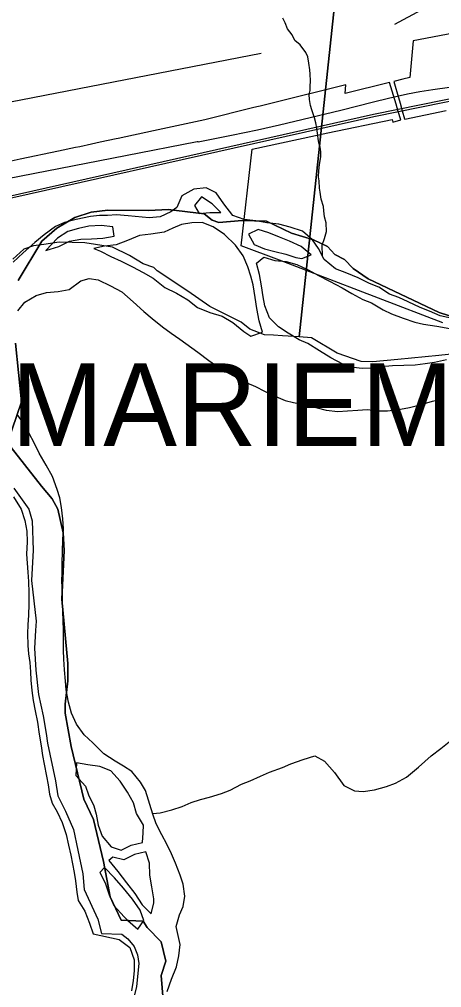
# Model space of a CAD drawing. Extents: x 0 to 34, y 0 to 22.
# Drawn here: x 3.579 to 3.821, y 17.586 to 18.14 of the extents above; entities that cross this region are included whole.
import ezdxf

# ---------------------------------------------------------------- set-up
doc = ezdxf.new("R2010")
doc.units = 0
for name, color, linetype in [('GM_X_City_Street', 7, 'Continuous'), ('GM_X_Corporation', 7, 'Continuous'), ('GM_X_Corporation_Text', 7, 'Continuous'), ('GM_X_Major_River', 7, 'Continuous'), ('GM_X_Minor_River', 7, 'Continuous'), ('GM_X_Rail_Line', 7, 'Continuous'), ('GM_X_Section', 7, 'Continuous')]:
    doc.layers.add(name, color=color, linetype=linetype)

msp = doc.modelspace()

# ---------------------------------------------------------------- linework, layer by layer
at = {"layer": 'GM_X_City_Street'}
for points in [[(3.7942, 18.13733), (3.80954, 18.1456), (3.82069, 18.15161), (3.82338, 18.15307), (3.85628, 18.17424), (3.85937, 18.17633), (3.88054, 18.19064), (3.90111, 18.20314), (3.92124, 18.2126), (3.93507, 18.21847), (3.94057, 18.22037), (3.95216, 18.22278), (3.95468, 18.2233)], [(3.535, 18.11062), (3.54846, 18.09632), (3.55127, 18.09448), (3.55465, 18.09277), (3.55752, 18.09149), (3.5601, 18.09076), (3.56281, 18.09064), (3.564, 18.09075), (3.56944, 18.09188), (3.57293, 18.09256), (3.57395, 18.09276), (3.71768, 18.12064)]]:
    msp.add_lwpolyline(points, dxfattribs=at)
at = {"layer": 'GM_X_Corporation'}
for points in [[(3.82784, 18.13217), (3.80468, 18.12775), (3.80281, 18.10685), (3.79874, 18.10583), (3.79355, 18.10453), (3.79434, 18.10181), (3.79566, 18.09727), (3.79717, 18.09208), (3.79844, 18.08771), (3.79981, 18.08302), (3.79985, 18.0829), (3.82356, 18.08791)], [(3.8216, 17.96622), (3.748, 17.99457), (3.72804, 18.00206), (3.70626, 18.01044), (3.71242, 18.06579), (3.7559, 18.07499), (3.7926, 18.08274), (3.79296, 18.08117), (3.79761, 18.08244), (3.79758, 18.08254), (3.79619, 18.08722), (3.7949, 18.09155), (3.79122, 18.10395), (3.76568, 18.09755), (3.76618, 18.10254), (3.75842, 18.10062), (3.754, 18.09954), (3.74925, 18.09838), (3.74072, 18.09627), (3.71702, 18.09042), (3.71601, 18.09017), (3.7135, 18.08955), (3.68538, 18.08252), (3.65603, 18.0762), (3.63578, 18.07186), (3.6345, 18.07159), (3.62542, 18.06964), (3.62044, 18.06856), (3.61367, 18.0671), (3.61131, 18.06659), (3.60162, 18.06449), (3.57952, 18.0599), (3.56561, 18.05684)], [(3.83086, 17.96857), (3.81962, 17.97225), (3.77901, 17.99153), (3.77032, 17.99738), (3.7654, 18.00251), (3.75983, 18.00539), (3.75564, 18.00993), (3.74763, 18.01386), (3.73506, 18.01758), (3.72072, 18.02443), (3.70669, 18.0248), (3.69336, 18.02381), (3.68962, 18.0251), (3.68502, 18.0287), (3.66443, 18.03123), (3.6532, 18.03054), (3.62986, 18.03072), (3.62032, 18.02958), (3.6109, 18.02654), (3.6006, 18.02049), (3.59195, 18.01305), (3.57851, 17.99043)], [(3.57851, 17.99043), (3.59195, 18.01305), (3.6006, 18.02049), (3.6109, 18.02654), (3.62032, 18.02958), (3.62986, 18.03072), (3.6532, 18.03054), (3.66443, 18.03123), (3.68502, 18.0287), (3.68962, 18.0251), (3.69336, 18.02381), (3.70669, 18.0248), (3.72072, 18.02443), (3.73506, 18.01758), (3.74763, 18.01386), (3.75564, 18.00993), (3.75983, 18.00539), (3.7654, 18.00251), (3.77032, 17.99738), (3.77901, 17.99153), (3.81962, 17.97225), (3.83086, 17.96857)], [(3.57689, 17.95461), (3.58029, 17.92105), (3.57232, 17.89745), (3.59186, 17.87262), (3.59796, 17.8654), (3.60122, 17.85959), (3.60417, 17.84601), (3.60475, 17.83582), (3.60346, 17.80806), (3.60687, 17.7712), (3.60694, 17.76114), (3.60527, 17.74777), (3.60532, 17.74278), (3.6088, 17.72365), (3.61604, 17.69349), (3.62162, 17.68179), (3.6274, 17.65785), (3.63118, 17.63758), (3.63748, 17.62425), (3.64994, 17.62361), (3.65229, 17.61987), (3.66029, 17.61172), (3.66297, 17.60067), (3.66027, 17.59244), (3.66153, 17.57843)], [(3.66153, 17.57843), (3.66027, 17.59244), (3.66297, 17.60067), (3.66029, 17.61172), (3.65229, 17.61987), (3.64994, 17.62361), (3.63748, 17.62425), (3.63118, 17.63758), (3.6274, 17.65785), (3.62162, 17.68179), (3.61604, 17.69349), (3.6088, 17.72365), (3.60532, 17.74278), (3.60527, 17.74777), (3.60694, 17.76114), (3.60687, 17.7712), (3.60346, 17.80806), (3.60475, 17.83582), (3.60417, 17.84601), (3.60122, 17.85959), (3.59796, 17.8654), (3.59186, 17.87262), (3.57232, 17.89745), (3.58029, 17.92105), (3.57689, 17.95461)]]:
    msp.add_lwpolyline(points, dxfattribs=at)
at = {"layer": 'GM_X_Major_River'}
for p, q in [((3.71593, 18.01976), (3.71036, 18.01706)), ((3.6326, 17.6603), (3.63027, 17.65827)), ((3.62789, 17.65434), (3.62516, 17.65138)), ((3.62136, 17.61631), (3.63625, 17.61316))]:
    msp.add_line(p, q, dxfattribs=at)
for points in [[(3.82625, 17.96885), (3.82022, 17.97034), (3.81403, 17.97298), (3.80878, 17.97503), (3.80185, 17.97826), (3.79642, 17.98069), (3.79116, 17.98273), (3.78501, 17.9867), (3.77976, 17.98874), (3.77321, 17.99196), (3.76664, 17.99461), (3.76027, 17.99726), (3.75377, 18.00257), (3.75053, 18.00874), (3.74706, 18.01378), (3.74131, 18.01868), (3.73417, 18.02097), (3.72777, 18.02267), (3.72078, 18.02362), (3.71455, 18.02474), (3.70793, 18.02549), (3.70136, 18.02776), (3.69623, 18.03436), (3.69185, 18.04075), (3.68605, 18.04357), (3.67901, 18.04281), (3.67227, 18.03901), (3.66924, 18.03225), (3.66595, 18.02986)], [(3.69458, 18.02946), (3.68959, 18.03435), (3.68345, 18.03851), (3.67952, 18.03349)], [(3.67952, 18.03349), (3.68204, 18.02886), (3.68813, 18.02945), (3.69458, 18.02946)], [(3.66595, 18.02986), (3.65981, 18.02699), (3.65353, 18.0264), (3.64143, 18.02749), (3.6348, 18.02805), (3.62968, 18.02781), (3.62493, 18.02775), (3.6198, 18.02713), (3.6116, 18.02545), (3.60491, 18.02374), (3.59973, 18.02141), (3.59334, 18.01664), (3.58791, 18.01222), (3.58131, 18.00632), (3.57547, 18.00097)], [(3.71162, 17.95867), (3.71832, 17.96096), (3.71641, 17.96747), (3.71509, 17.97454), (3.71412, 17.98084), (3.71299, 17.98809), (3.7118, 17.99307), (3.71004, 17.99825), (3.70737, 18.00459), (3.70298, 18.0108), (3.6967, 18.01686), (3.69018, 18.02122), (3.6838, 18.02367), (3.67792, 18.02345), (3.67201, 18.02248), (3.66703, 18.02052), (3.66203, 18.01818), (3.65442, 18.01706), (3.64795, 18.01629), (3.64104, 18.01344), (3.63453, 18.01095), (3.62787, 18.01018), (3.62177, 18.00883)], [(3.63272, 18.02127), (3.62592, 18.02202), (3.61889, 18.02164), (3.61297, 18.02028), (3.60686, 18.01855), (3.60088, 18.01472), (3.59424, 18.00768)], [(3.59424, 18.00768), (3.60169, 18.00995), (3.60785, 18.01301), (3.61432, 18.01416), (3.6204, 18.01438), (3.62686, 18.01477), (3.63334, 18.01593), (3.63272, 18.02127)], [(3.71036, 18.01706), (3.71361, 18.01108), (3.71961, 18.00863), (3.72545, 18.00714), (3.73167, 18.00564), (3.73749, 18.00358), (3.74089, 18.00311)], [(3.74089, 18.00311), (3.74626, 18.00524), (3.74051, 18.00996), (3.73395, 18.01299), (3.72814, 18.01524), (3.72195, 18.01788), (3.71593, 18.01976)], [(3.62177, 18.00883), (3.62551, 18.00721), (3.6315, 18.00419), (3.6375, 18.00156), (3.64386, 17.99834), (3.65003, 17.99513), (3.65582, 17.99193), (3.6625, 17.98643), (3.66905, 17.98321), (3.67558, 17.97942), (3.68116, 17.97509), (3.68828, 17.97223), (3.69524, 17.97014), (3.7014, 17.96636), (3.70771, 17.96125), (3.71162, 17.95867)], [(3.71503, 18.00039), (3.71911, 18.00389), (3.7255, 18.00201), (3.73193, 18.00145), (3.73814, 17.99957), (3.74451, 17.99655), (3.75049, 17.99334), (3.75685, 17.99013), (3.76395, 17.98632), (3.76956, 17.98313), (3.77591, 17.97953), (3.78079, 17.97769), (3.7875, 17.97371), (3.79238, 17.97148), (3.79895, 17.96902), (3.80571, 17.96656), (3.81061, 17.96547), (3.81816, 17.96432), (3.82571, 17.96297)], [(3.82371, 17.94516), (3.81684, 17.94363), (3.81151, 17.94283), (3.8058, 17.94203), (3.79289, 17.94163), (3.78643, 17.94104), (3.78167, 17.94022), (3.7754, 17.94001), (3.77049, 17.94072), (3.76447, 17.94259), (3.75755, 17.9462), (3.75103, 17.95018), (3.74431, 17.95435), (3.73944, 17.95658), (3.7331, 17.96036), (3.7275, 17.96394), (3.72234, 17.96921), (3.71968, 17.97594), (3.71868, 17.98109), (3.7179, 17.98739), (3.71675, 17.99388), (3.71503, 18.00039)], [(3.57832, 17.97314), (3.58225, 17.97816), (3.5888, 17.98198), (3.59472, 17.98372), (3.60138, 17.98429), (3.60766, 17.98526), (3.61424, 17.99022), (3.61902, 17.99161), (3.62431, 17.99089), (3.63124, 17.98747), (3.63778, 17.98406), (3.64427, 17.97837), (3.65037, 17.97269), (3.65519, 17.96876), (3.66113, 17.96404), (3.66615, 17.96029), (3.67099, 17.95692), (3.68141, 17.94942), (3.68773, 17.94468), (3.6948, 17.93974), (3.70171, 17.93594), (3.70938, 17.93193), (3.71444, 17.9297), (3.71949, 17.92709), (3.72473, 17.92466), (3.73129, 17.92182), (3.73619, 17.92055), (3.74317, 17.91922), (3.74976, 17.91752), (3.75485, 17.91624), (3.76146, 17.91549), (3.76716, 17.9159), (3.77305, 17.91631), (3.77837, 17.91655), (3.7848, 17.9158), (3.78992, 17.91585), (3.79753, 17.91679), (3.80268, 17.91779), (3.80936, 17.91951), (3.81586, 17.92142), (3.82216, 17.92296)], [(3.6041, 17.85401), (3.60333, 17.86049), (3.60234, 17.86603), (3.60077, 17.87083), (3.59812, 17.87832), (3.5945, 17.88469), (3.59052, 17.89164), (3.58801, 17.89684), (3.5844, 17.90359), (3.5815, 17.90861), (3.57785, 17.91403)], [(3.57581, 17.86657), (3.58017, 17.85961), (3.58227, 17.85309), (3.58343, 17.84697), (3.58364, 17.84088), (3.58326, 17.83386), (3.5835, 17.82853), (3.58393, 17.82339), (3.58435, 17.81805), (3.58456, 17.81158), (3.58457, 17.80512), (3.5844, 17.79885), (3.58406, 17.79335), (3.58374, 17.78842), (3.58393, 17.78138), (3.58437, 17.77661), (3.58518, 17.77165), (3.58541, 17.76632), (3.58566, 17.76156), (3.58626, 17.75565), (3.58706, 17.74993), (3.58822, 17.744), (3.58956, 17.7375), (3.59052, 17.73063), (3.59166, 17.72395), (3.59246, 17.71842), (3.59327, 17.71345), (3.5946, 17.70657), (3.59561, 17.7016), (3.59641, 17.69626), (3.59798, 17.69108), (3.60069, 17.68626), (3.60356, 17.6801), (3.60584, 17.67319), (3.60719, 17.66707), (3.60855, 17.66133), (3.61056, 17.65139), (3.61118, 17.64662), (3.61196, 17.64014), (3.61277, 17.63536), (3.61659, 17.62937), (3.61925, 17.62245), (3.62136, 17.61631)], [(3.67122, 17.61018), (3.66888, 17.62053), (3.67077, 17.62713), (3.67299, 17.63201), (3.67391, 17.63788), (3.67295, 17.64475), (3.6712, 17.64993), (3.66854, 17.65684), (3.66622, 17.66223), (3.66352, 17.66763), (3.66064, 17.67303), (3.6574, 17.67939), (3.65565, 17.68495), (3.65146, 17.69837), (3.64856, 17.7032), (3.6436, 17.70923), (3.63876, 17.7124), (3.6339, 17.7152), (3.62757, 17.71936), (3.62111, 17.72581), (3.6163, 17.73031), (3.61191, 17.73632), (3.60905, 17.74268), (3.60732, 17.749), (3.606, 17.75606), (3.60556, 17.76102), (3.60498, 17.7675), (3.60458, 17.77359), (3.60434, 17.77873), (3.60447, 17.78348), (3.60446, 17.79013), (3.60424, 17.79603), (3.60399, 17.80079), (3.60375, 17.80612), (3.60374, 17.81258), (3.60351, 17.8181), (3.60365, 17.82323), (3.6036, 17.82836), (3.60379, 17.83558), (3.60397, 17.84204), (3.60433, 17.8483), (3.6041, 17.85401)], [(3.65017, 17.67864), (3.64618, 17.68521), (3.64445, 17.69134), (3.64101, 17.69751), (3.63682, 17.70371), (3.63148, 17.70975), (3.62529, 17.7122), (3.6183, 17.71315), (3.61188, 17.71427), (3.6115, 17.70706)], [(3.6115, 17.70706), (3.61702, 17.70083), (3.61878, 17.69603), (3.62183, 17.68967), (3.62303, 17.68489), (3.62419, 17.67858), (3.62648, 17.67225), (3.63163, 17.66622), (3.63745, 17.66416), (3.64322, 17.66704), (3.64971, 17.66857), (3.65005, 17.67427), (3.65017, 17.67864)], [(3.65617, 17.63418), (3.65623, 17.63646), (3.65509, 17.64334), (3.65394, 17.65002), (3.65375, 17.65687), (3.65165, 17.66339), (3.64516, 17.66185), (3.63901, 17.65879), (3.6326, 17.6603)], [(3.63027, 17.65827), (3.6356, 17.65204), (3.64055, 17.64563), (3.64531, 17.63942), (3.6495, 17.63303), (3.65467, 17.62776), (3.65617, 17.63418)], [(3.62516, 17.65138), (3.62822, 17.64559), (3.6305, 17.63868), (3.63318, 17.63253), (3.63907, 17.62609), (3.64129, 17.62394)], [(3.64129, 17.62394), (3.64704, 17.61903), (3.65039, 17.62388), (3.64828, 17.62984), (3.6439, 17.63623), (3.63876, 17.64245), (3.63361, 17.64848), (3.62789, 17.65434)], [(3.63625, 17.61316), (3.6424, 17.60848), (3.64491, 17.6014), (3.64497, 17.59513), (3.64429, 17.58964), (3.64341, 17.58377)], [(3.66386, 17.58336), (3.66627, 17.59034), (3.66907, 17.5975), (3.67052, 17.60373), (3.67122, 17.61018)]]:
    msp.add_lwpolyline(points, dxfattribs=at)
at = {"layer": 'GM_X_Minor_River'}
for points in [[(3.75268, 18.00465), (3.7526, 18.01075), (3.75388, 18.01449), (3.755, 18.01863), (3.75481, 18.02358), (3.754, 18.02704), (3.75356, 18.03048), (3.75328, 18.03296), (3.75192, 18.03701), (3.75151, 18.04102), (3.75103, 18.04332), (3.75081, 18.04751), (3.75052, 18.0498), (3.75066, 18.05322), (3.751, 18.05701), (3.75174, 18.06135), (3.75185, 18.06419), (3.75139, 18.06687), (3.75073, 18.06937), (3.75025, 18.07186), (3.74981, 18.07492), (3.74954, 18.07779), (3.7489, 18.08085), (3.74825, 18.08373), (3.74672, 18.08817), (3.74587, 18.09067), (3.74524, 18.09412), (3.74516, 18.09698), (3.74563, 18.09924), (3.74572, 18.10152), (3.74586, 18.10493), (3.74563, 18.10874), (3.74554, 18.11122), (3.74493, 18.11505), (3.74431, 18.11868), (3.74326, 18.12101), (3.74002, 18.12551), (3.73688, 18.12793), (3.7353, 18.13122), (3.73277, 18.13456), (3.73139, 18.13804), (3.72998, 18.14076)], [(3.65554, 17.68529), (3.65984, 17.68559), (3.66652, 17.68731), (3.67245, 17.68924), (3.67745, 17.69158), (3.68281, 17.69333), (3.68796, 17.69452), (3.69484, 17.69662), (3.69983, 17.69857), (3.70637, 17.702), (3.71135, 17.70396), (3.7173, 17.70665), (3.72249, 17.70898), (3.72976, 17.71163), (3.73456, 17.71378), (3.74165, 17.71625), (3.74834, 17.71835), (3.75394, 17.71515), (3.75965, 17.70873), (3.76495, 17.70136), (3.77112, 17.69815), (3.77604, 17.69782), (3.78251, 17.69879), (3.78939, 17.70069), (3.79457, 17.70264), (3.80092, 17.70608), (3.80771, 17.71179), (3.81509, 17.71824), (3.82052, 17.72246), (3.82536, 17.72632)]]:
    msp.add_lwpolyline(points, dxfattribs=at)
at = {"layer": 'GM_X_Rail_Line'}
msp.add_line((3.68147, 18.06995), (3.68104, 18.06987), dxfattribs=at)
for points in [[(4.0255, 18.11451), (4.01925, 18.11381), (4.00754, 18.11245), (3.99863, 18.11151), (3.98829, 18.11042), (3.97838, 18.1096), (3.97063, 18.10895), (3.89479, 18.10266), (3.86607, 18.10028), (3.83588, 18.09519), (3.78219, 18.08431), (3.50454, 18.022), (3.45469, 18.00934), (3.41989, 18.00096), (3.40252, 17.99847), (3.37117, 18.00079), (3.34355, 18.00868), (3.32514, 18.02118), (3.2937, 18.04795)], [(4.01925, 18.11381), (4.0074, 18.11365), (3.99851, 18.11271), (3.98818, 18.11161), (3.97828, 18.11079), (3.97053, 18.11015), (3.89469, 18.10386), (3.86592, 18.10147), (3.83566, 18.09637), (3.78193, 18.08548), (3.50426, 18.02317), (3.47565, 18.0159), (3.44932, 18.00805)], [(3.68147, 18.06995), (3.70063, 18.07366), (3.71559, 18.07687), (3.72815, 18.07961), (3.76321, 18.08809), (3.78198, 18.09283), (3.79066, 18.09497), (3.80148, 18.09744), (3.8085, 18.09871), (3.81598, 18.09985), (3.82559, 18.10125), (3.84015, 18.10292), (3.89926, 18.10966), (3.93873, 18.11427), (3.9447, 18.11441), (3.95087, 18.11427), (3.95611, 18.11361), (3.96234, 18.11256), (3.97828, 18.11079)], [(3.68104, 18.06987), (3.63999, 18.06191), (3.54962, 18.04434), (3.53773, 18.04247), (3.52731, 18.04127), (3.51509, 18.0404), (3.5014, 18.03987), (3.49357, 18.04), (3.48958, 18.04007), (3.47829, 18.0408)]]:
    msp.add_lwpolyline(points, dxfattribs=at)
at = {"layer": 'GM_X_Section'}
for points in [[(3.78896, 18.4239), (3.73932, 17.95816), (3.72987, 17.95874), (3.72476, 17.95923), (3.71946, 17.95934), (3.7112, 17.96255), (3.70617, 17.96664), (3.69886, 17.9702), (3.68818, 17.97554), (3.67568, 17.98433), (3.65813, 17.99608), (3.65609, 17.99801), (3.65008, 18.00003), (3.64222, 18.00475), (3.63248, 18.0095), (3.61662, 18.01212), (3.60186, 18.01243), (3.59312, 18.0111), (3.58723, 18.01028), (3.5817, 18.00851), (3.57533, 18.00278)], [(3.83192, 17.94898), (3.81939, 17.94754), (3.79586, 17.94521), (3.78163, 17.944), (3.77482, 17.94414), (3.76109, 17.94898), (3.74651, 17.95763), (3.73932, 17.95816), (3.78896, 18.4239)], [(3.57592, 17.87152), (3.58457, 17.85959), (3.5865, 17.85292), (3.58709, 17.83605), (3.58615, 17.81865), (3.58868, 17.79549), (3.58837, 17.79009), (3.58778, 17.77998), (3.58846, 17.76728), (3.59005, 17.75342), (3.59282, 17.74124), (3.59449, 17.73098), (3.59532, 17.72547), (3.59979, 17.70397), (3.60111, 17.69542), (3.60547, 17.68662), (3.61017, 17.6761), (3.61257, 17.6643), (3.6155, 17.65061), (3.61625, 17.64169), (3.62403, 17.62467), (3.62613, 17.61645), (3.63784, 17.61621), (3.64119, 17.61348), (3.64488, 17.60904), (3.64686, 17.60426), (3.64751, 17.59932), (3.64628, 17.58609), (3.64442, 17.57913)]]:
    msp.add_lwpolyline(points, dxfattribs=at)

# ---------------------------------------------------------------- texts
at = {"layer": 'GM_X_Corporation_Text'}
msp.add_text('MARIEMONT', height=0.047348, rotation=0, dxfattribs=at).set_placement((3.57442, 17.8957))

doc.saveas('drawing.dxf')
